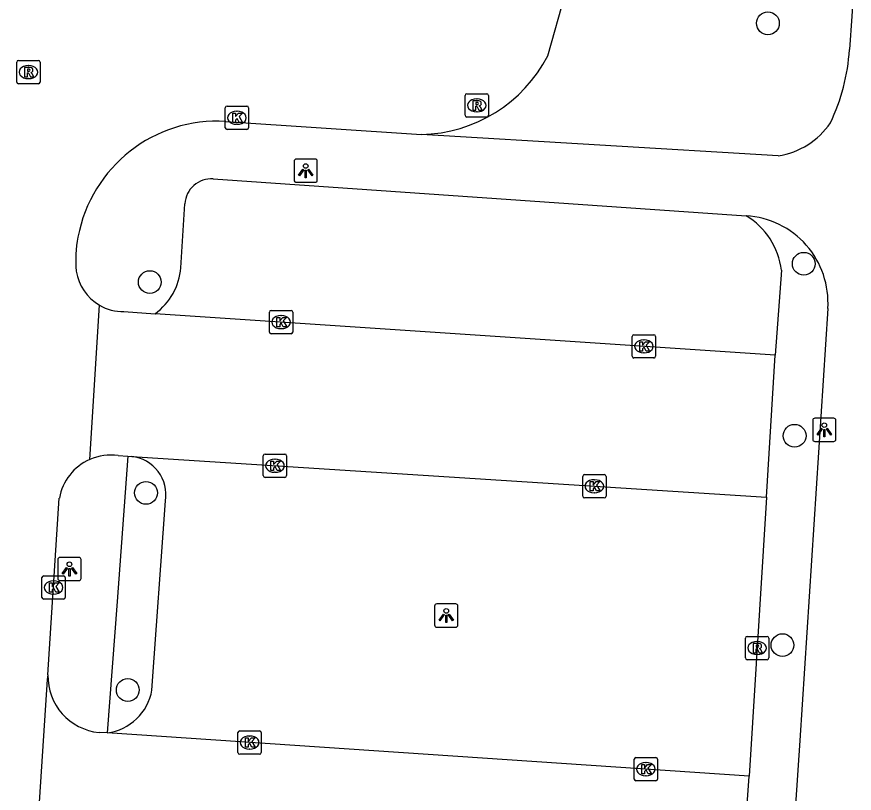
# Model space of a CAD drawing. Extents: x 161848 to 162726, y 385382 to 386521.
# Drawn here: x 162020.36 to 162056.31, y 386393.89 to 386427.21 of the extents above; entities that cross this region are included whole.
import ezdxf

# ---------------------------------------------------------------- set-up
doc = ezdxf.new("R2010")
doc.units = 0
for name, color, linetype in [('IMGEO_Boom', 7, 'Continuous'), ('IMGEO_Kolk', 7, 'Continuous'), ('IMGEO_Lichtpunt', 7, 'Continuous'), ('IMGEO_Parkeervlak_open', 7, 'Continuous'), ('IMGEO_Rijbaan_lokaal_open', 7, 'Continuous'), ('IMGEO_Rioolput', 7, 'Continuous'), ('IMGEO_Voetpad_open', 7, 'Continuous')]:
    doc.layers.add(name, color=color, linetype=linetype)

msp = doc.modelspace()

# ---------------------------------------------------------------- linework, layer by layer
at = {"layer": 'IMGEO_Boom'}
for centre in [(162052.605, 386426.925), (162054.144, 386416.608), (162026.075, 386415.822), (162053.751, 386409.228), (162025.911, 386406.779), (162053.231, 386400.245), (162025.128, 386398.321)]:
    msp.add_circle(centre, 0.489, dxfattribs=at)
at = {"layer": 'IMGEO_Kolk'}
for p, q in [((162029.313, 386422.444), (162029.313, 386423.296)), ((162029.388, 386423.37), (162030.24, 386423.37)), ((162030.314, 386423.296), (162030.314, 386422.444)), ((162029.801, 386423.15), (162029.826, 386423.15)), ((162029.824, 386422.59), (162029.799, 386422.59)), ((162030.24, 386422.37), (162029.388, 386422.37)), ((162031.209, 386413.68), (162031.209, 386414.532)), ((162031.284, 386414.606), (162032.136, 386414.606)), ((162032.21, 386414.532), (162032.21, 386413.68)), ((162031.697, 386414.386), (162031.722, 386414.386)), ((162031.72, 386413.826), (162031.695, 386413.826)), ((162032.136, 386413.606), (162031.284, 386413.606)), ((162046.782, 386412.639), (162046.782, 386413.491)), ((162046.857, 386413.565), (162047.709, 386413.565)), ((162047.783, 386413.491), (162047.783, 386412.639)), ((162047.27, 386413.345), (162047.295, 386413.345)), ((162047.293, 386412.785), (162047.268, 386412.785)), ((162047.709, 386412.565), (162046.857, 386412.565)), ((162031.021, 386408.443), (162031.873, 386408.443)), ((162030.946, 386407.517), (162030.946, 386408.369)), ((162031.434, 386408.223), (162031.459, 386408.223)), ((162031.947, 386408.369), (162031.947, 386407.517)), ((162031.873, 386407.443), (162031.021, 386407.443)), ((162031.457, 386407.663), (162031.432, 386407.663)), ((162044.655, 386406.635), (162044.655, 386407.487)), ((162044.73, 386407.561), (162045.582, 386407.561)), ((162045.143, 386407.341), (162045.168, 386407.341)), ((162045.656, 386407.487), (162045.656, 386406.635)), ((162045.166, 386406.781), (162045.141, 386406.781)), ((162045.582, 386406.561), (162044.73, 386406.561)), ((162021.444, 386402.293), (162021.444, 386403.145)), ((162021.519, 386403.219), (162022.371, 386403.219)), ((162022.445, 386403.145), (162022.445, 386402.293)), ((162021.932, 386402.999), (162021.957, 386402.999)), ((162021.955, 386402.439), (162021.93, 386402.439)), ((162022.371, 386402.219), (162021.519, 386402.219)), ((162029.934, 386396.567), (162030.786, 386396.567)), ((162029.859, 386395.641), (162029.859, 386396.493)), ((162030.347, 386396.347), (162030.372, 386396.347)), ((162030.86, 386396.493), (162030.86, 386395.641)), ((162030.786, 386395.567), (162029.934, 386395.567)), ((162030.37, 386395.787), (162030.345, 386395.787)), ((162046.866, 386394.499), (162046.866, 386395.351)), ((162046.941, 386395.425), (162047.793, 386395.425)), ((162047.354, 386395.205), (162047.379, 386395.205)), ((162047.867, 386395.351), (162047.867, 386394.499)), ((162047.793, 386394.425), (162046.941, 386394.425)), ((162047.377, 386394.645), (162047.352, 386394.645))]:
    msp.add_line(p, q, dxfattribs=at)
for points in [[(162029.313, 386422.444), (162029.313, 386423.296)], [(162029.388, 386423.37), (162030.24, 386423.37)], [(162030.314, 386423.296), (162030.314, 386422.444)], [(162029.634, 386423.07), (162029.757, 386423.07), (162029.757, 386422.919), (162029.887, 386423.07), (162030.051, 386423.07), (162029.905, 386422.919), (162030.058, 386422.67), (162029.906, 386422.67), (162029.821, 386422.834), (162029.757, 386422.767), (162029.757, 386422.67), (162029.634, 386422.67), (162029.634, 386423.07)], [(162030.24, 386422.37), (162029.388, 386422.37)], [(162031.209, 386413.68), (162031.209, 386414.532)], [(162031.284, 386414.606), (162032.136, 386414.606)], [(162032.21, 386414.532), (162032.21, 386413.68)], [(162031.53, 386414.306), (162031.653, 386414.306), (162031.653, 386414.155), (162031.783, 386414.306), (162031.947, 386414.306), (162031.801, 386414.155), (162031.954, 386413.906), (162031.802, 386413.906), (162031.717, 386414.07), (162031.653, 386414.003), (162031.653, 386413.906), (162031.53, 386413.906), (162031.53, 386414.306)], [(162032.136, 386413.606), (162031.284, 386413.606)], [(162046.782, 386412.639), (162046.782, 386413.491)], [(162046.857, 386413.565), (162047.709, 386413.565)], [(162047.783, 386413.491), (162047.783, 386412.639)], [(162047.103, 386413.265), (162047.226, 386413.265), (162047.226, 386413.114), (162047.356, 386413.265), (162047.52, 386413.265), (162047.374, 386413.114), (162047.527, 386412.865), (162047.375, 386412.865), (162047.29, 386413.029), (162047.226, 386412.962), (162047.226, 386412.865), (162047.103, 386412.865), (162047.103, 386413.265)], [(162047.709, 386412.565), (162046.857, 386412.565)], [(162031.021, 386408.443), (162031.873, 386408.443)], [(162030.946, 386407.517), (162030.946, 386408.369)], [(162031.267, 386408.143), (162031.39, 386408.143), (162031.39, 386407.992), (162031.52, 386408.143), (162031.684, 386408.143), (162031.538, 386407.992), (162031.691, 386407.743), (162031.539, 386407.743), (162031.454, 386407.907), (162031.39, 386407.84), (162031.39, 386407.743), (162031.267, 386407.743), (162031.267, 386408.143)], [(162031.947, 386408.369), (162031.947, 386407.517)], [(162031.873, 386407.443), (162031.021, 386407.443)], [(162044.655, 386406.635), (162044.655, 386407.487)], [(162044.73, 386407.561), (162045.582, 386407.561)], [(162045.656, 386407.487), (162045.656, 386406.635)], [(162044.976, 386407.261), (162045.099, 386407.261), (162045.099, 386407.11), (162045.229, 386407.261), (162045.393, 386407.261), (162045.247, 386407.11), (162045.4, 386406.861), (162045.248, 386406.861), (162045.163, 386407.025), (162045.099, 386406.958), (162045.099, 386406.861), (162044.976, 386406.861), (162044.976, 386407.261)], [(162045.582, 386406.561), (162044.73, 386406.561)], [(162021.444, 386402.293), (162021.444, 386403.145)], [(162021.519, 386403.219), (162022.371, 386403.219)], [(162022.445, 386403.145), (162022.445, 386402.293)], [(162021.765, 386402.919), (162021.888, 386402.919), (162021.888, 386402.768), (162022.018, 386402.919), (162022.182, 386402.919), (162022.036, 386402.768), (162022.189, 386402.519), (162022.037, 386402.519), (162021.952, 386402.683), (162021.888, 386402.616), (162021.888, 386402.519), (162021.765, 386402.519), (162021.765, 386402.919)], [(162022.371, 386402.219), (162021.519, 386402.219)], [(162029.934, 386396.567), (162030.786, 386396.567)], [(162029.859, 386395.641), (162029.859, 386396.493)], [(162030.18, 386396.267), (162030.303, 386396.267), (162030.303, 386396.116), (162030.433, 386396.267), (162030.597, 386396.267), (162030.451, 386396.116), (162030.604, 386395.867), (162030.452, 386395.867), (162030.367, 386396.031), (162030.303, 386395.964), (162030.303, 386395.867), (162030.18, 386395.867), (162030.18, 386396.267)], [(162030.86, 386396.493), (162030.86, 386395.641)], [(162030.786, 386395.567), (162029.934, 386395.567)], [(162046.866, 386394.499), (162046.866, 386395.351)], [(162046.941, 386395.425), (162047.793, 386395.425)], [(162047.187, 386395.125), (162047.31, 386395.125), (162047.31, 386394.974), (162047.44, 386395.125), (162047.604, 386395.125), (162047.458, 386394.974), (162047.611, 386394.725), (162047.459, 386394.725), (162047.374, 386394.889), (162047.31, 386394.822), (162047.31, 386394.725), (162047.187, 386394.725), (162047.187, 386395.125)], [(162047.867, 386395.351), (162047.867, 386394.499)], [(162047.793, 386394.425), (162046.941, 386394.425)]]:
    msp.add_lwpolyline(points, dxfattribs=at)
for centre, start, end in [((162029.39, 386423.294), 91.552, 178.448), ((162029.39, 386423.294), 91.552, 178.448), ((162030.238, 386423.294), 1.552, 88.448), ((162030.238, 386423.294), 1.552, 88.448), ((162029.39, 386422.446), 181.552, 268.448), ((162029.39, 386422.446), 181.552, 268.448), ((162030.238, 386422.446), 271.552, 358.448), ((162030.238, 386422.446), 271.552, 358.448), ((162031.286, 386414.53), 91.552, 178.448), ((162031.286, 386414.53), 91.552, 178.448), ((162032.134, 386414.53), 1.552, 88.448), ((162032.134, 386414.53), 1.552, 88.448), ((162031.286, 386413.682), 181.552, 268.448), ((162031.286, 386413.682), 181.552, 268.448), ((162032.134, 386413.682), 271.552, 358.448), ((162032.134, 386413.682), 271.552, 358.448), ((162046.859, 386413.489), 91.552, 178.448), ((162046.859, 386413.489), 91.552, 178.448), ((162047.707, 386413.489), 1.552, 88.448), ((162047.707, 386413.489), 1.552, 88.448), ((162046.859, 386412.641), 181.552, 268.448), ((162046.859, 386412.641), 181.552, 268.448), ((162047.707, 386412.641), 271.552, 358.448), ((162047.707, 386412.641), 271.552, 358.448), ((162031.023, 386408.367), 91.552, 178.448), ((162031.023, 386408.367), 91.552, 178.448), ((162031.871, 386408.367), 1.552, 88.448), ((162031.871, 386408.367), 1.552, 88.448), ((162031.023, 386407.519), 181.552, 268.448), ((162031.023, 386407.519), 181.552, 268.448), ((162031.871, 386407.519), 271.552, 358.448), ((162031.871, 386407.519), 271.552, 358.448), ((162044.732, 386407.485), 91.552, 178.448), ((162044.732, 386407.485), 91.552, 178.448), ((162045.58, 386407.485), 1.552, 88.448), ((162045.58, 386407.485), 1.552, 88.448), ((162044.732, 386406.637), 181.552, 268.448), ((162044.732, 386406.637), 181.552, 268.448), ((162045.58, 386406.637), 271.552, 358.448), ((162045.58, 386406.637), 271.552, 358.448), ((162021.521, 386403.143), 91.552, 178.448), ((162021.521, 386403.143), 91.552, 178.448), ((162022.369, 386403.143), 1.552, 88.448), ((162022.369, 386403.143), 1.552, 88.448), ((162021.521, 386402.295), 181.552, 268.448), ((162021.521, 386402.295), 181.552, 268.448), ((162022.369, 386402.295), 271.552, 358.448), ((162022.369, 386402.295), 271.552, 358.448), ((162029.936, 386396.491), 91.552, 178.448), ((162029.936, 386396.491), 91.552, 178.448), ((162030.784, 386396.491), 1.552, 88.448), ((162030.784, 386396.491), 1.552, 88.448), ((162029.936, 386395.643), 181.552, 268.448), ((162029.936, 386395.643), 181.552, 268.448), ((162030.784, 386395.643), 271.552, 358.448), ((162030.784, 386395.643), 271.552, 358.448), ((162046.943, 386395.349), 91.552, 178.448), ((162046.943, 386395.349), 91.552, 178.448), ((162047.791, 386395.349), 1.552, 88.448), ((162047.791, 386395.349), 1.552, 88.448), ((162046.943, 386394.501), 181.552, 268.448), ((162046.943, 386394.501), 181.552, 268.448), ((162047.791, 386394.501), 271.552, 358.448), ((162047.791, 386394.501), 271.552, 358.448)]:
    msp.add_arc(centre, 0.0765, start, end, dxfattribs=at)
for centre, major_axis, ratio, start_param, end_param in [((162029.8, 386422.87), (-0.387, 0.002), 0.722429, 4.712389, 7.853982), ((162029.825, 386422.87), (-0.39, 0.002), 0.717154, 1.570796, 4.712389), ((162031.696, 386414.106), (-0.387, 0.002), 0.722429, 4.712389, 7.853982), ((162031.721, 386414.106), (-0.39, 0.002), 0.717154, 1.570796, 4.712389), ((162047.269, 386413.065), (-0.387, 0.002), 0.722429, 4.712389, 7.853982), ((162047.294, 386413.065), (-0.39, 0.002), 0.717154, 1.570796, 4.712389), ((162031.433, 386407.943), (-0.387, 0.002), 0.722429, 4.712389, 7.853982), ((162031.458, 386407.943), (-0.39, 0.002), 0.717154, 1.570796, 4.712389), ((162045.142, 386407.061), (-0.387, 0.002), 0.722429, 4.712389, 7.853982), ((162045.167, 386407.061), (-0.39, 0.002), 0.717154, 1.570796, 4.712389), ((162021.931, 386402.719), (-0.387, 0.002), 0.722429, 4.712389, 7.853982), ((162021.956, 386402.719), (-0.39, 0.002), 0.717154, 1.570796, 4.712389), ((162030.346, 386396.067), (-0.387, 0.002), 0.722429, 4.712389, 7.853982), ((162030.371, 386396.067), (-0.39, 0.002), 0.717154, 1.570796, 4.712389), ((162047.353, 386394.925), (-0.387, 0.002), 0.722429, 4.712389, 7.853982), ((162047.378, 386394.925), (-0.39, 0.002), 0.717154, 1.570796, 4.712389)]:
    msp.add_ellipse(centre, major_axis=major_axis, ratio=ratio, start_param=start_param, end_param=end_param, dxfattribs=at)
at = {"layer": 'IMGEO_Lichtpunt'}
for p, q in [((162032.268, 386421.004), (162032.268, 386420.197)), ((162032.268, 386421.004), (162032.268, 386420.197)), ((162033.17, 386421.099), (162032.362, 386421.099)), ((162033.17, 386421.099), (162032.362, 386421.099)), ((162033.264, 386420.197), (162033.264, 386421.004)), ((162033.264, 386420.197), (162033.264, 386421.004)), ((162032.362, 386420.103), (162033.17, 386420.103)), ((162032.362, 386420.103), (162033.17, 386420.103)), ((162054.527, 386409.886), (162054.527, 386409.079)), ((162054.527, 386409.886), (162054.527, 386409.079)), ((162055.429, 386409.981), (162054.621, 386409.981)), ((162055.429, 386409.981), (162054.621, 386409.981)), ((162055.523, 386409.079), (162055.523, 386409.886)), ((162055.523, 386409.079), (162055.523, 386409.886)), ((162054.621, 386408.985), (162055.429, 386408.985)), ((162054.621, 386408.985), (162055.429, 386408.985)), ((162022.127, 386403.916), (162022.127, 386403.109)), ((162022.127, 386403.916), (162022.127, 386403.109)), ((162023.029, 386404.011), (162022.221, 386404.011)), ((162023.029, 386404.011), (162022.221, 386404.011)), ((162023.123, 386403.109), (162023.123, 386403.916)), ((162023.123, 386403.109), (162023.123, 386403.916)), ((162022.221, 386403.015), (162023.029, 386403.015)), ((162022.221, 386403.015), (162023.029, 386403.015)), ((162039.203, 386402.012), (162038.395, 386402.012)), ((162039.203, 386402.012), (162038.395, 386402.012)), ((162038.301, 386401.917), (162038.301, 386401.11)), ((162038.301, 386401.917), (162038.301, 386401.11)), ((162039.297, 386401.11), (162039.297, 386401.917)), ((162039.297, 386401.11), (162039.297, 386401.917)), ((162038.395, 386401.016), (162039.203, 386401.016)), ((162038.395, 386401.016), (162039.203, 386401.016))]:
    msp.add_line(p, q, dxfattribs=at)
for points in [[(162032.642, 386420.668), (162032.681, 386420.64), (162032.493, 386420.378), (162032.455, 386420.405), (162032.642, 386420.668)], [(162032.854, 386420.64), (162032.892, 386420.667), (162033.079, 386420.405), (162033.04, 386420.377), (162032.854, 386420.64)], [(162032.744, 386420.62), (162032.791, 386420.62), (162032.791, 386420.298), (162032.744, 386420.298), (162032.744, 386420.62)], [(162054.901, 386409.55), (162054.94, 386409.522), (162054.752, 386409.26), (162054.714, 386409.287), (162054.901, 386409.55)], [(162055.003, 386409.502), (162055.05, 386409.502), (162055.05, 386409.18), (162055.003, 386409.18), (162055.003, 386409.502)], [(162055.113, 386409.522), (162055.151, 386409.549), (162055.338, 386409.287), (162055.299, 386409.259), (162055.113, 386409.522)], [(162022.501, 386403.58), (162022.54, 386403.552), (162022.352, 386403.29), (162022.314, 386403.317), (162022.501, 386403.58)], [(162022.603, 386403.532), (162022.65, 386403.532), (162022.65, 386403.21), (162022.603, 386403.21), (162022.603, 386403.532)], [(162022.713, 386403.552), (162022.751, 386403.579), (162022.938, 386403.317), (162022.899, 386403.289), (162022.713, 386403.552)], [(162038.675, 386401.581), (162038.714, 386401.553), (162038.526, 386401.291), (162038.488, 386401.318), (162038.675, 386401.581)], [(162038.777, 386401.533), (162038.824, 386401.533), (162038.824, 386401.211), (162038.777, 386401.211), (162038.777, 386401.533)], [(162038.887, 386401.553), (162038.925, 386401.58), (162039.112, 386401.318), (162039.073, 386401.29), (162038.887, 386401.553)]]:
    msp.add_lwpolyline(points, dxfattribs=at)
for centre in [(162032.767, 386420.802), (162055.026, 386409.684), (162022.626, 386403.714), (162038.8, 386401.715)]:
    msp.add_circle(centre, 0.0994, dxfattribs=at)
for centre, start, end in [((162032.362, 386421.004), 90, 180), ((162032.362, 386421.004), 90, 180), ((162033.17, 386421.004), 0, 90), ((162033.17, 386421.004), 0, 90), ((162032.362, 386420.197), 180, 270), ((162032.362, 386420.197), 180, 270), ((162033.17, 386420.197), 270, 0), ((162033.17, 386420.197), 270, 360), ((162054.621, 386409.886), 90, 180), ((162054.621, 386409.886), 90, 180), ((162055.429, 386409.886), 0, 90), ((162055.429, 386409.886), 0, 90), ((162054.621, 386409.079), 180, 270), ((162054.621, 386409.079), 180, 270), ((162055.429, 386409.079), 270, 0), ((162055.429, 386409.079), 270, 360), ((162022.221, 386403.916), 90, 180), ((162022.221, 386403.916), 90, 180), ((162023.029, 386403.916), 0, 90), ((162023.029, 386403.916), 0, 90), ((162022.221, 386403.109), 180, 270), ((162022.221, 386403.109), 180, 270), ((162023.029, 386403.109), 270, 0), ((162023.029, 386403.109), 270, 360), ((162038.395, 386401.917), 90, 180), ((162038.395, 386401.917), 90, 180), ((162039.203, 386401.917), 0, 90), ((162039.203, 386401.917), 0, 90), ((162038.395, 386401.11), 180, 270), ((162038.395, 386401.11), 180, 270), ((162039.203, 386401.11), 270, 0), ((162039.203, 386401.11), 270, 360)]:
    msp.add_arc(centre, 0.0946, start, end, dxfattribs=at)
at = {"layer": 'IMGEO_Parkeervlak_open'}
for points in [[(162053.184, 386416.328), (162052.911, 386412.687)], [(162026.168, 386398.314), (162026.749, 386406.431)], [(162052.539, 386406.587), (162051.8, 386394.626)]]:
    msp.add_lwpolyline(points, dxfattribs=at)
for centre, radius, start, end in [((162050.012, 386415.943), 3.195, 6.9219, 58.598), ((162025.116, 386406.696), 1.654, 350.7953, 83.4808), ((162023.937, 386398.724), 2.269, 277.8595, 349.5795)]:
    msp.add_arc(centre, radius, start, end, dxfattribs=at)
at = {"layer": 'IMGEO_Rijbaan_lokaal_open'}
for points in [[(162043.156, 386425.532), (162043.923, 386428.23)], [(162029.339, 386422.715), (162037.731, 386422.157)], [(162023.496, 386408.211), (162023.916, 386414.831)], [(162024.961, 386414.556), (162026.308, 386414.466)], [(162052.911, 386412.687), (162026.308, 386414.466)], [(162052.539, 386406.587), (162052.911, 386412.687)], [(162024.719, 386408.377), (162025.138, 386408.35)], [(162025.138, 386408.35), (162025.304, 386408.339)], [(162025.304, 386408.339), (162052.539, 386406.587)], [(162021.701, 386398.972), (162022.191, 386406.552)], [(162021.701, 386398.972), (162021.67, 386398.772), (162020.992, 386388.454), (162021.002, 386388.283)], [(162024.247, 386396.477), (162023.899, 386396.5)], [(162051.8, 386394.626), (162024.247, 386396.477)], [(162051.365, 386388.61), (162051.8, 386394.626)]]:
    msp.add_lwpolyline(points, dxfattribs=at)
for centre, radius, start, end in [((162037.613, 386428.395), 6.239, 271.0869, 332.6863), ((162028.974, 386416.642), 6.084, 86.5601, 169.4755), ((162027.908, 386416.782), 5.011, 168.8297, 185.6021), ((162024.939, 386416.597), 2.041, 188.5598, 239.9166), ((162024.939, 386416.595), 2.039, 239.8904, 270.6225), ((162024.396, 386406.16), 2.239, 113.6916, 169.9299), ((162024.397, 386406.162), 2.238, 81.723, 113.7363), ((162024.127, 386398.916), 2.427, 178.6776, 264.6067)]:
    msp.add_arc(centre, radius, start, end, dxfattribs=at)
at = {"layer": 'IMGEO_Rioolput'}
for p, q in [((162020.438, 386425.332), (162021.29, 386425.332)), ((162020.363, 386424.406), (162020.363, 386425.258)), ((162020.851, 386425.112), (162020.876, 386425.112)), ((162021.364, 386425.258), (162021.364, 386424.406)), ((162021.29, 386424.332), (162020.438, 386424.332)), ((162020.874, 386424.552), (162020.849, 386424.552)), ((162039.684, 386423.904), (162040.536, 386423.904)), ((162039.609, 386422.978), (162039.609, 386423.83)), ((162040.097, 386423.684), (162040.122, 386423.684)), ((162040.61, 386423.83), (162040.61, 386422.978)), ((162040.536, 386422.904), (162039.684, 386422.904)), ((162040.12, 386423.124), (162040.095, 386423.124)), ((162051.639, 386399.696), (162051.639, 386400.548)), ((162051.714, 386400.622), (162052.566, 386400.622)), ((162052.64, 386400.548), (162052.64, 386399.696)), ((162052.127, 386400.402), (162052.152, 386400.402)), ((162052.15, 386399.842), (162052.125, 386399.842)), ((162052.566, 386399.622), (162051.714, 386399.622))]:
    msp.add_line(p, q, dxfattribs=at)
for points in [[(162020.438, 386425.332), (162021.29, 386425.332)], [(162020.363, 386424.406), (162020.363, 386425.258)], [(162020.952, 386425.03), (162020.7, 386425.032), (162020.7, 386424.632)], [(162021.364, 386425.258), (162021.364, 386424.406)], [(162020.7, 386424.632), (162020.824, 386424.632), (162020.824, 386424.794), (162020.835, 386424.794)], [(162020.878, 386424.951), (162020.824, 386424.951), (162020.824, 386424.87)], [(162020.824, 386424.87), (162020.876, 386424.87)], [(162020.882, 386424.765), (162020.953, 386424.632), (162021.093, 386424.632), (162021.028, 386424.758)], [(162021.29, 386424.332), (162020.438, 386424.332)], [(162039.684, 386423.904), (162040.536, 386423.904)], [(162039.609, 386422.978), (162039.609, 386423.83)], [(162040.198, 386423.602), (162039.946, 386423.604), (162039.946, 386423.204)], [(162040.124, 386423.523), (162040.07, 386423.523), (162040.07, 386423.442)], [(162040.61, 386423.83), (162040.61, 386422.978)], [(162039.946, 386423.204), (162040.07, 386423.204), (162040.07, 386423.366), (162040.081, 386423.366)], [(162040.07, 386423.442), (162040.122, 386423.442)], [(162040.128, 386423.337), (162040.199, 386423.204), (162040.339, 386423.204), (162040.274, 386423.33)], [(162040.536, 386422.904), (162039.684, 386422.904)], [(162051.639, 386399.696), (162051.639, 386400.548)], [(162051.714, 386400.622), (162052.566, 386400.622)], [(162052.64, 386400.548), (162052.64, 386399.696)], [(162052.228, 386400.32), (162051.976, 386400.322), (162051.976, 386399.922)], [(162052.154, 386400.241), (162052.1, 386400.241), (162052.1, 386400.16)], [(162052.1, 386400.16), (162052.152, 386400.16)], [(162051.976, 386399.922), (162052.1, 386399.922), (162052.1, 386400.084), (162052.111, 386400.084)], [(162052.158, 386400.055), (162052.229, 386399.922), (162052.369, 386399.922), (162052.304, 386400.048)], [(162052.566, 386399.622), (162051.714, 386399.622)]]:
    msp.add_lwpolyline(points, dxfattribs=at)
for centre, radius, start, end in [((162020.44, 386425.256), 0.0765, 91.552, 178.448), ((162020.44, 386425.256), 0.0765, 91.552, 178.448), ((162021.288, 386425.256), 0.0765, 1.552, 88.448), ((162021.288, 386425.256), 0.0765, 1.552, 88.448), ((162020.951, 386424.92), 0.109, 350.3612, 89.416), ((162020.834, 386424.741), 0.0533, 26.0293, 88.6989), ((162020.86, 386425.059), 0.19, 274.7715, 282.9687), ((162020.884, 386424.855), 0.0964, 77.0061, 93.1865), ((162020.898, 386424.912), 0.0378, 276.6634, 79.6772), ((162020.949, 386424.92), 0.112, 277.5842, 350.9817), ((162020.933, 386424.705), 0.108, 29.5134, 73.7905), ((162020.44, 386424.408), 0.0765, 181.552, 268.448), ((162020.44, 386424.408), 0.0765, 181.552, 268.448), ((162021.288, 386424.408), 0.0765, 271.552, 358.448), ((162021.288, 386424.408), 0.0765, 271.552, 358.448), ((162039.686, 386423.828), 0.0765, 91.552, 178.448), ((162039.686, 386423.828), 0.0765, 91.552, 178.448), ((162040.534, 386423.828), 0.0765, 1.552, 88.448), ((162040.534, 386423.828), 0.0765, 1.552, 88.448), ((162040.13, 386423.427), 0.0964, 77.0061, 93.1865), ((162040.144, 386423.484), 0.0378, 276.6634, 79.6772), ((162040.197, 386423.492), 0.109, 350.3612, 89.416), ((162040.08, 386423.313), 0.0533, 26.0293, 88.6989), ((162040.106, 386423.631), 0.19, 274.7715, 282.9687), ((162040.195, 386423.492), 0.112, 277.5842, 350.9817), ((162040.179, 386423.277), 0.108, 29.5134, 73.7905), ((162039.686, 386422.98), 0.0765, 181.552, 268.448), ((162039.686, 386422.98), 0.0765, 181.552, 268.448), ((162040.534, 386422.98), 0.0765, 271.552, 358.448), ((162040.534, 386422.98), 0.0765, 271.552, 358.448), ((162051.716, 386400.546), 0.0765, 91.552, 178.448), ((162051.716, 386400.546), 0.0765, 91.552, 178.448), ((162052.564, 386400.546), 0.0765, 1.552, 88.448), ((162052.564, 386400.546), 0.0765, 1.552, 88.448), ((162052.136, 386400.349), 0.19, 274.7715, 282.9687), ((162052.16, 386400.145), 0.0964, 77.0061, 93.1865), ((162052.174, 386400.202), 0.0378, 276.6634, 79.6772), ((162052.227, 386400.21), 0.109, 350.3612, 89.416), ((162052.225, 386400.21), 0.112, 277.5842, 350.9817), ((162052.11, 386400.031), 0.0533, 26.0293, 88.6989), ((162052.209, 386399.995), 0.108, 29.5134, 73.7905), ((162051.716, 386399.698), 0.0765, 181.552, 268.448), ((162051.716, 386399.698), 0.0765, 181.552, 268.448), ((162052.564, 386399.698), 0.0765, 271.552, 358.448), ((162052.564, 386399.698), 0.0765, 271.552, 358.448)]:
    msp.add_arc(centre, radius, start, end, dxfattribs=at)
for centre, major_axis, ratio, start_param, end_param in [((162020.85, 386424.832), (-0.387, 0.002), 0.722429, 4.712389, 7.853982), ((162020.875, 386424.832), (-0.39, 0.002), 0.717154, 1.570796, 4.712389), ((162040.096, 386423.404), (-0.387, 0.002), 0.722429, 4.712389, 7.853982), ((162040.121, 386423.404), (-0.39, 0.002), 0.717154, 1.570796, 4.712389), ((162052.126, 386400.122), (-0.387, 0.002), 0.722429, 4.712389, 7.853982), ((162052.151, 386400.122), (-0.39, 0.002), 0.717154, 1.570796, 4.712389)]:
    msp.add_ellipse(centre, major_axis=major_axis, ratio=ratio, start_param=start_param, end_param=end_param, dxfattribs=at)
at = {"layer": 'IMGEO_Voetpad_open'}
for points in [[(162056.311, 386428.674), (162056.103, 386425.796)], [(162053.048, 386421.242), (162037.731, 386422.157)], [(162028.797, 386420.251), (162051.677, 386418.67)], [(162027.408, 386416.431), (162027.581, 386419.185)], [(162055.179, 386414.691), (162053.969, 386396.157), (162051.89, 386365.129)], [(162025.138, 386408.35), (162024.668, 386402.113), (162024.247, 386396.477)]]:
    msp.add_lwpolyline(points, dxfattribs=at)
for centre, radius, start, end in [((162047.788, 386426.289), 8.33, 334.164, 356.6061), ((162052.583, 386424.451), 3.242, 278.2511, 326.4524), ((162028.718, 386419.114), 1.139, 86.0364, 176.4421), ((162051.442, 386414.933), 3.744, 356.2966, 86.4068), ((162024.7, 386416.657), 2.718, 306.2834, 355.2367)]:
    msp.add_arc(centre, radius, start, end, dxfattribs=at)

doc.saveas('drawing.dxf')
